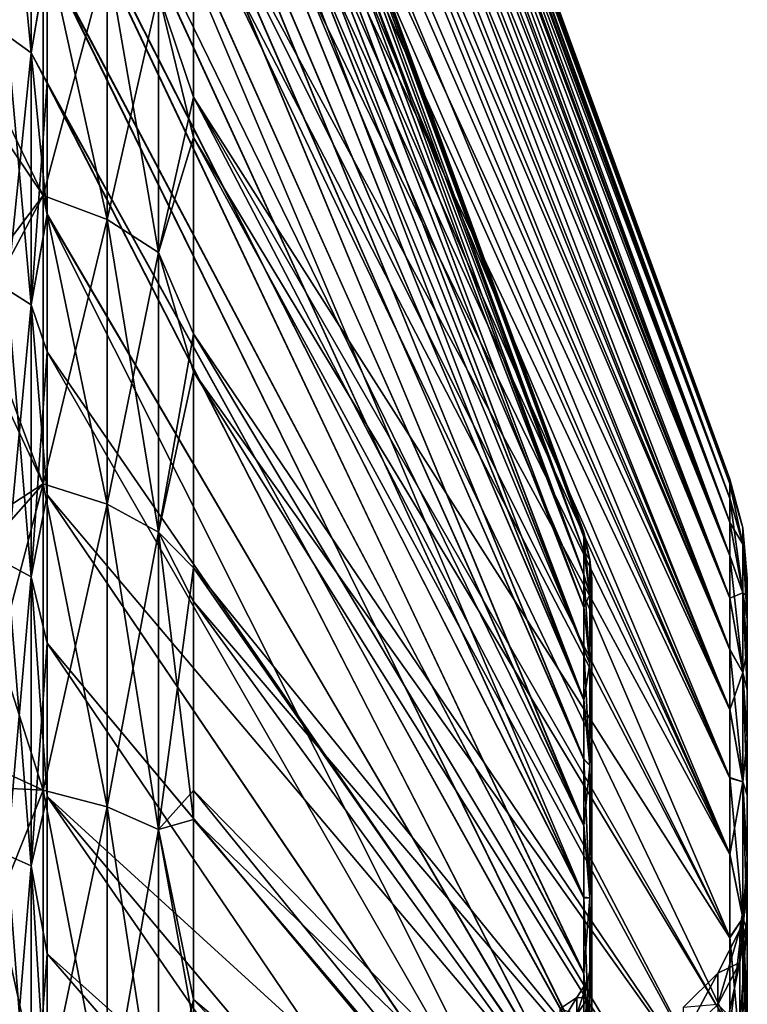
# Model space of a CAD drawing. Header units: metres. Extents: x -62 to 300, y -109 to 109.
# Tile 439 of 656: x -58 to -51, y 87 to 97. Entities that reach past the tile are written whole.
import ezdxf

# ---------------------------------------------------------------- set-up
doc = ezdxf.new("R2010")
doc.units = ezdxf.units.M
doc.layers.add('solid_500635', color=7, linetype='CONTINUOUS')

msp = doc.modelspace()

# ---------------------------------------------------------------- linework, layer by layer
at = {"layer": 'solid_500635'}
for points in [[(-56.086498, 106.426125, -7.464705), (-50.90826, 92.200485, -7.16442), (-50.90826, 92.154419, -8.379186)], [(-56.086498, 106.364075, -9.124642), (-56.086498, 106.426125, -7.464705), (-50.90826, 92.154419, -8.379186)], [(-56.086498, 106.426125, -7.464705), (-56.086498, 106.396591, -5.803842), (-50.90826, 92.200485, -7.16442)], [(-56.086498, 106.396591, -5.803842), (-50.90826, 92.15361, -5.949687), (-50.90826, 92.200485, -7.16442)], [(-56.086498, 106.396591, -5.803842), (-56.086498, 106.275925, -4.150716), (-50.90826, 92.15361, -5.949687)], [(-56.086498, 106.211082, -10.774953), (-56.086498, 106.364075, -9.124642), (-50.90826, 92.154419, -8.379186)], [(-56.086498, 106.275925, -4.150716), (-50.90826, 92.014076, -4.742116), (-50.90826, 92.15361, -5.949687)], [(-56.086498, 106.275925, -4.150716), (-56.086498, 106.064827, -2.508614), (-50.90826, 92.014076, -4.742116)], [(-56.086498, 106.211082, -10.774953), (-50.90826, 92.154419, -8.379186), (-50.90826, 92.015686, -9.586851)], [(-56.086498, 105.967903, -12.41241), (-56.086498, 106.211082, -10.774953), (-50.90826, 92.015686, -9.586851)], [(-56.086498, 106.064827, -2.508614), (-56.086498, 105.763382, -0.878468), (-50.90826, 92.014076, -4.742116)], [(-57.496037, 105.914536, -7.149776), (-52.317799, 91.687454, -7.17651), (-52.317799, 91.64225, -5.991073)], [(-57.496037, 105.866585, -5.485028), (-57.496037, 105.914536, -7.149776), (-52.317799, 91.64225, -5.991073)], [(-57.496037, 105.914536, -7.149776), (-57.496037, 105.868828, -8.814585), (-52.317799, 91.687454, -7.17651)], [(-56.086498, 105.967903, -12.41241), (-50.90826, 92.015686, -9.586851), (-50.90826, 91.785141, -10.780214)], [(-56.086498, 105.634613, -14.036369), (-56.086498, 105.967903, -12.41241), (-50.90826, 91.785141, -10.780214)], [(-57.496037, 105.868828, -8.814585), (-52.317799, 91.641197, -8.361907), (-52.317799, 91.687454, -7.17651)], [(-57.496037, 105.868828, -8.814585), (-57.496037, 105.730019, -10.470442), (-52.317799, 91.641197, -8.361907)], [(-57.496037, 105.725555, -3.829356), (-57.496037, 105.866585, -5.485028), (-52.317799, 91.64225, -5.991073)], [(-57.496037, 105.730019, -10.470442), (-52.317799, 91.50399, -9.538773), (-52.317799, 91.641197, -8.361907)], [(-57.496037, 105.730019, -10.470442), (-57.496037, 105.498886, -12.113992), (-52.317799, 91.50399, -9.538773)], [(-57.496037, 105.725555, -3.829356), (-52.317799, 91.64225, -5.991073), (-52.317799, 91.506081, -4.814084)], [(-57.496037, 105.492203, -2.186109), (-57.496037, 105.725555, -3.829356), (-52.317799, 91.506081, -4.814084)], [(-56.086498, 105.763382, -0.878468), (-50.90826, 91.782738, -3.548903), (-50.90826, 92.014076, -4.742116)], [(-56.086498, 105.763382, -0.878468), (-56.086498, 105.371895, 0.735709), (-50.90826, 91.782738, -3.548903)], [(-56.086498, 105.634613, -14.036369), (-50.90826, 91.785141, -10.780214), (-50.90826, 91.464104, -11.952515)], [(-56.086498, 105.211494, -15.642953), (-56.086498, 105.634613, -14.036369), (-50.90826, 91.464104, -11.952515)], [(-57.496037, 105.498886, -12.113992), (-57.496037, 105.175507, -13.74437), (-52.317799, 91.50399, -9.538773)], [(-57.496037, 105.492203, -2.186109), (-52.317799, 91.506081, -4.814084), (-52.317799, 91.279793, -3.65124)], [(-57.496037, 105.166611, -0.556095), (-57.496037, 105.492203, -2.186109), (-52.317799, 91.279793, -3.65124)], [(-56.086498, 105.371895, 0.735709), (-50.90826, 91.460922, -2.376811), (-50.90826, 91.782738, -3.548903)], [(-56.086498, 105.371895, 0.735709), (-56.086498, 104.892136, 2.325568), (-50.90826, 91.460922, -2.376811)], [(-57.496037, 105.175507, -13.74437), (-52.317799, 91.276672, -10.701416), (-52.317799, 91.50399, -9.538773)], [(-57.496037, 105.175507, -13.74437), (-57.496037, 104.760223, -15.3573), (-52.317799, 91.276672, -10.701416)], [(-57.496037, 104.749084, 1.056504), (-57.496037, 105.166611, -0.556095), (-52.317799, 91.279793, -3.65124)], [(-56.086498, 104.700607, -17.223373), (-56.086498, 105.211494, -15.642953), (-50.90826, 91.464104, -11.952515)], [(-56.086498, 104.892136, 2.325568), (-56.086498, 104.326691, 3.883574), (-50.90826, 91.460922, -2.376811)], [(-57.496037, 104.760223, -15.3573), (-52.317799, 90.960312, -11.843992), (-52.317799, 91.276672, -10.701416)], [(-57.496037, 104.760223, -15.3573), (-57.496037, 104.255104, -16.943825), (-52.317799, 90.960312, -11.843992)], [(-57.496037, 104.749084, 1.056504), (-52.317799, 91.279793, -3.65124), (-52.317799, 90.964447, -2.508414)], [(-57.496037, 104.241806, 2.642357), (-57.496037, 104.749084, 1.056504), (-52.317799, 90.964447, -2.508414)], [(-56.086498, 104.700607, -17.223373), (-50.90826, 91.464104, -11.952515), (-50.90826, 91.054291, -13.097287)], [(-56.086498, 104.104889, -18.769651), (-56.086498, 104.700607, -17.223373), (-50.90826, 91.054291, -13.097287)], [(-56.086498, 104.326691, 3.883574), (-50.90826, 91.050346, -1.232303), (-50.90826, 91.460922, -2.376811)], [(-56.086498, 104.326691, 3.883574), (-56.086498, 103.676979, 5.406925), (-50.90826, 91.050346, -1.232303)], [(-57.496037, 104.255104, -16.943825), (-52.317799, 90.556602, -12.959608), (-52.317799, 90.960312, -11.843992)], [(-57.496037, 104.255104, -16.943825), (-57.496037, 103.663033, -18.496019), (-52.317799, 90.556602, -12.959608)], [(-57.496037, 104.241806, 2.642357), (-52.317799, 90.964447, -2.508414), (-52.317799, 90.561737, -1.392452)], [(-57.496037, 103.647636, 4.193742), (-57.496037, 104.241806, 2.642357), (-52.317799, 90.561737, -1.392452)], [(-56.086498, 104.104889, -18.769651), (-50.90826, 91.054291, -13.097287), (-50.90826, 90.55809, -14.207625)], [(-56.086498, 103.425735, -20.27943), (-56.086498, 104.104889, -18.769651), (-50.90826, 90.55809, -14.207625)], [(-57.496037, 103.663033, -18.496019), (-57.496037, 102.985428, -20.011393), (-52.317799, 90.556602, -12.959608)], [(-57.496037, 103.647636, 4.193742), (-52.317799, 90.561737, -1.392452), (-52.317799, 90.071709, -0.305756)], [(-57.496037, 102.968231, 5.707659), (-57.496037, 103.647636, 4.193742), (-52.317799, 90.071709, -0.305756)], [(-56.086498, 103.676979, 5.406925), (-50.90826, 90.553398, -0.122289), (-50.90826, 91.050346, -1.232303)], [(-56.086498, 103.676979, 5.406925), (-56.086498, 102.943596, 6.894056), (-50.90826, 90.553398, -0.122289)], [(-56.086498, 102.663269, -21.752184), (-56.086498, 103.425735, -20.27943), (-50.90826, 90.55809, -14.207625)], [(-57.496037, 102.985428, -20.011393), (-52.317799, 90.065643, -14.045808), (-52.317799, 90.556602, -12.959608)], [(-57.496037, 102.985428, -20.011393), (-57.496037, 102.222702, -21.488735), (-52.317799, 90.065643, -14.045808)], [(-57.496037, 102.205223, 7.18092), (-57.496037, 102.968231, 5.707659), (-52.317799, 90.071709, -0.305756)], [(-56.086498, 102.943596, 6.894056), (-50.90826, 89.972984, 0.946624), (-50.90826, 90.553398, -0.122289)], [(-56.086498, 102.943596, 6.894056), (-56.086498, 102.128281, 8.340624), (-50.90826, 89.972984, 0.946624)], [(-56.086498, 102.663269, -21.752184), (-50.90826, 90.55809, -14.207625), (-50.90826, 89.978386, -15.276939)], [(-56.086498, 101.818855, -23.184031), (-56.086498, 102.663269, -21.752184), (-50.90826, 89.978386, -15.276939)], [(-57.496037, 102.222702, -21.488735), (-52.317799, 89.493507, -15.08836), (-52.317799, 90.065643, -14.045808)], [(-57.496037, 102.222702, -21.488735), (-57.496037, 101.376801, -22.923277), (-52.317799, 89.493507, -15.08836)], [(-57.496037, 102.205223, 7.18092), (-52.317799, 90.071709, -0.305756), (-52.317799, 89.500404, 0.737453)], [(-57.496037, 101.361206, 8.608669), (-57.496037, 102.205223, 7.18092), (-52.317799, 89.500404, 0.737453)], [(-56.086498, 102.128281, 8.340624), (-56.086498, 101.234833, 9.739608), (-50.90826, 89.972984, 0.946624)], [(-56.086498, 101.818855, -23.184031), (-50.90826, 89.978386, -15.276939), (-50.90826, 89.31868, -16.29875)], [(-56.086498, 100.898102, -24.565216), (-56.086498, 101.818855, -23.184031), (-50.90826, 89.31868, -16.29875)], [(-57.496037, 101.376801, -22.923277), (-52.317799, 88.854225, -16.067188), (-52.317799, 89.493507, -15.08836)], [(-57.496037, 101.376801, -22.923277), (-57.496037, 100.452156, -24.30722), (-52.317799, 88.854225, -16.067188)], [(-57.496037, 101.361206, 8.608669), (-52.317799, 89.500404, 0.737453), (-52.317799, 88.861725, 1.717182)], [(-57.496037, 100.438515, 9.987021), (-57.496037, 101.361206, 8.608669), (-52.317799, 88.861725, 1.717182)], [(-56.086498, 101.234833, 9.739608), (-50.90826, 89.312622, 1.96797), (-50.90826, 89.972984, 0.946624)], [(-56.086498, 101.234833, 9.739608), (-56.086498, 100.26059, 11.093941), (-50.90826, 89.312622, 1.96797)], [(-56.086498, 100.898102, -24.565216), (-50.90826, 89.31868, -16.29875), (-50.90826, 88.584084, -17.265585)], [(-56.086498, 99.898544, -25.898806), (-56.086498, 100.898102, -24.565216), (-50.90826, 88.584084, -17.265585)], [(-57.496037, 100.452156, -24.30722), (-57.496037, 99.453255, -25.634474), (-52.317799, 88.854225, -16.067188)], [(-57.496037, 100.438515, 9.987021), (-52.317799, 88.861725, 1.717182), (-52.317799, 88.164795, 2.628272)], [(-57.496037, 99.439735, 11.312003), (-57.496037, 100.438515, 9.987021), (-52.317799, 88.164795, 2.628272)], [(-56.086498, 100.26059, 11.093941), (-50.90826, 88.5774, 2.934296), (-50.90826, 89.312622, 1.96797)], [(-56.086498, 100.26059, 11.093941), (-56.086498, 99.218079, 12.386168), (-50.90826, 88.5774, 2.934296)], [(-56.086498, 99.898544, -25.898806), (-50.90826, 88.584084, -17.265585), (-50.90826, 87.778976, -18.172367)], [(-56.086498, 97.742691, -28.332912), (-56.086498, 99.898544, -25.898806), (-50.90826, 87.778976, -18.172367)], [(-57.496037, 99.453255, -25.634474), (-52.317799, 88.156921, -16.977209), (-52.317799, 88.854225, -16.067188)], [(-57.496037, 99.453255, -25.634474), (-57.496037, 98.381973, -26.903114), (-52.317799, 88.156921, -16.977209)], [(-57.496037, 98.368225, 12.579083), (-57.496037, 99.439735, 11.312003), (-52.317799, 88.164795, 2.628272)], [(-56.086498, 99.218079, 12.386168), (-56.086498, 98.137367, 13.586019), (-50.90826, 88.5774, 2.934296)], [(-57.535633, 97.516922, 16.394077), (-58.231422, 98.71785, 15.563475), (-58.231422, 96.376045, 17.65588)], [(-57.652737, 96.317421, 15.061891), (-57.882275, 96.484985, 15.247994), (-57.882275, 98.717697, 13.015283)], [(-57.652737, 98.531593, 12.847713), (-57.652737, 96.317421, 15.061891), (-57.882275, 98.717697, 13.015283)], [(-57.652737, 98.531593, -27.187124), (-57.882275, 98.717697, -27.354694), (-57.882275, 96.484985, -29.587406)], [(-57.652737, 96.317421, -29.401302), (-57.652737, 98.531593, -27.187124), (-57.882275, 96.484985, -29.587406)], [(-57.652737, 96.317421, -29.401302), (-57.496037, 97.239487, -28.111509), (-57.652737, 98.531593, -27.187124)], [(-57.652737, 98.531593, 12.847713), (-57.496037, 97.227509, 13.78406), (-57.652737, 96.317421, 15.061891)], [(-57.535633, 97.516922, -30.733488), (-58.231422, 95.967667, -32.320057), (-58.231422, 98.298607, -30.308825)], [(-57.496037, 98.381973, -26.903114), (-52.317799, 87.427574, -17.797535), (-52.317799, 88.156921, -16.977209)], [(-57.496037, 98.381973, -26.903114), (-57.496037, 97.239487, -28.111509), (-52.317799, 87.427574, -17.797535)], [(-57.496037, 98.368225, 12.579083), (-52.317799, 88.164795, 2.628272), (-52.317799, 87.43557, 3.449748)], [(-57.496037, 97.227509, 13.78406), (-57.496037, 98.368225, 12.579083), (-52.317799, 87.43557, 3.449748)], [(-56.424011, 96.893112, 15.701266), (-56.086498, 95.887238, 15.721572), (-56.086498, 98.137367, 13.586019)], [(-56.086498, 98.137367, 13.586019), (-50.90826, 87.771706, 3.840532), (-50.90826, 88.5774, 2.934296)], [(-56.086498, 98.137367, 13.586019), (-56.086498, 95.887238, 15.721572), (-50.90826, 87.771706, 3.840532)], [(-56.424011, 96.893112, -30.040676), (-56.086498, 97.742691, -28.332912), (-56.086498, 95.498077, -30.388325)], [(-56.086498, 97.742691, -28.332912), (-50.90826, 87.778976, -18.172367), (-50.90826, 86.906303, -19.015873)], [(-56.086498, 95.498077, -30.388325), (-56.086498, 97.742691, -28.332912), (-50.90826, 86.906303, -19.015873)], [(-57.535633, 94.937607, -32.822174), (-58.231422, 95.967667, -32.320057), (-57.535633, 97.516922, -30.733488)], [(-57.535633, 97.516922, 16.394077), (-58.231422, 96.376045, 17.65588), (-57.535633, 94.937607, 18.482763)], [(-57.535633, 97.516922, 16.394077), (-57.535633, 94.937607, 18.482763), (-56.918392, 97.254036, 16.102106)], [(-57.535633, 97.516922, -30.733488), (-56.918392, 97.254036, -30.441517), (-56.918392, 94.70668, -32.504322)], [(-57.535633, 94.937607, -32.822174), (-57.535633, 97.516922, -30.733488), (-56.918392, 94.70668, -32.504322)], [(-57.535633, 94.937607, 18.482763), (-56.918392, 94.70668, 18.164913), (-56.918392, 97.254036, 16.102106)], [(-56.918392, 97.254036, 16.102106), (-56.918392, 94.70668, 18.164913), (-56.424011, 96.893112, 15.701266)], [(-56.918392, 97.254036, -30.441517), (-56.424011, 96.893112, -30.040676), (-56.424011, 94.389633, -32.067955)], [(-56.918392, 94.70668, -32.504322), (-56.918392, 97.254036, -30.441517), (-56.424011, 94.389633, -32.067955)], [(-57.652737, 96.317421, -29.401302), (-57.496037, 96.02951, -29.255167), (-57.496037, 97.239487, -28.111509)], [(-57.652737, 96.317421, 15.061891), (-57.496037, 97.227509, 13.78406), (-57.496037, 96.021149, 14.923223)], [(-57.496037, 97.239487, -28.111509), (-52.317799, 86.675308, -18.533098), (-52.317799, 87.427574, -17.797535)], [(-57.496037, 97.239487, -28.111509), (-57.496037, 96.02951, -29.255167), (-52.317799, 86.675308, -18.533098)], [(-57.496037, 97.227509, 13.78406), (-52.317799, 87.43557, 3.449748), (-52.317799, 86.683174, 4.1865)], [(-57.496037, 96.021149, 14.923223), (-57.496037, 97.227509, 13.78406), (-52.317799, 86.683174, 4.1865)], [(-56.918392, 94.70668, 18.164913), (-56.424011, 94.389633, 17.728542), (-56.424011, 96.893112, 15.701266)], [(-56.424011, 96.893112, 15.701266), (-56.424011, 94.389633, 17.728542), (-56.086498, 95.887238, 15.721572)], [(-56.424011, 94.389633, -32.067955), (-56.424011, 96.893112, -30.040676), (-56.086498, 95.498077, -30.388325)], [(-57.652737, 93.883926, 17.032494), (-57.882275, 94.031128, 17.235094), (-57.882275, 96.484985, 15.247994)], [(-57.652737, 96.317421, 15.061891), (-57.652737, 93.883926, 17.032494), (-57.882275, 96.484985, 15.247994)], [(-57.652737, 96.317421, -29.401302), (-57.882275, 96.484985, -29.587406), (-57.882275, 94.031128, -31.574505)], [(-57.535633, 94.937607, 18.482763), (-58.231422, 96.376045, 17.65588), (-58.231422, 94.020508, 19.38855)], [(-57.652737, 93.883926, -31.371904), (-57.652737, 96.317421, -29.401302), (-57.882275, 94.031128, -31.574505)], [(-57.652737, 93.883926, -31.371904), (-57.496037, 96.02951, -29.255167), (-57.652737, 96.317421, -29.401302)], [(-57.652737, 96.317421, 15.061891), (-57.496037, 96.021149, 14.923223), (-57.496037, 94.75322, 15.992759)], [(-57.652737, 96.317421, 15.061891), (-57.496037, 94.75322, 15.992759), (-57.652737, 93.883926, 17.032494)], [(-57.652737, 93.883926, -31.371904), (-57.496037, 94.758057, -30.328314), (-57.496037, 96.02951, -29.255167)], [(-57.496037, 96.02951, -29.255167), (-52.317799, 85.915092, -19.183187), (-52.317799, 86.675308, -18.533098)], [(-57.496037, 96.02951, -29.255167), (-57.496037, 94.758057, -30.328314), (-52.317799, 85.915092, -19.183187)], [(-57.496037, 96.021149, 14.923223), (-52.317799, 86.683174, 4.1865), (-52.317799, 85.922676, 4.837704)], [(-57.496037, 94.75322, 15.992759), (-57.496037, 96.021149, 14.923223), (-52.317799, 85.922676, 4.837704)], [(-57.535633, 94.937607, -32.822174), (-58.231422, 93.637589, -33.979507), (-58.231422, 95.967667, -32.320057)], [(-56.424011, 94.389633, 17.728542), (-56.086498, 93.604675, 17.492384), (-56.086498, 95.887238, 15.721572)], [(-56.086498, 95.887238, 15.721572), (-50.90826, 86.89843, 4.683506), (-50.90826, 87.771706, 3.840532)], [(-56.086498, 95.887238, 15.721572), (-50.90826, 85.962669, 5.457972), (-50.90826, 86.89843, 4.683506)], [(-56.086498, 95.887238, 15.721572), (-56.086498, 93.604675, 17.492384), (-50.90826, 85.962669, 5.457972)], [(-56.424011, 94.389633, -32.067955), (-56.086498, 95.498077, -30.388325), (-56.086498, 93.234924, -32.087147)], [(-56.086498, 95.498077, -30.388325), (-50.90826, 86.906303, -19.015873), (-50.90826, 85.971176, -19.790867)], [(-56.086498, 93.234924, -32.087147), (-56.086498, 95.498077, -30.388325), (-50.90826, 85.971176, -19.790867)], [(-57.535633, 92.154099, -34.62981), (-58.231422, 93.637589, -33.979507), (-57.535633, 94.937607, -32.822174)], [(-57.535633, 94.937607, 18.482763), (-58.231422, 94.020508, 19.38855), (-57.535633, 92.154099, 20.290398)], [(-57.535633, 94.937607, 18.482763), (-57.535633, 92.154099, 20.290398), (-56.918392, 94.70668, 18.164913)], [(-57.535633, 94.937607, -32.822174), (-56.918392, 94.70668, -32.504322), (-56.918392, 91.957657, -34.289558)], [(-57.535633, 92.154099, -34.62981), (-57.535633, 94.937607, -32.822174), (-56.918392, 91.957657, -34.289558)], [(-57.652737, 93.883926, -31.371904), (-57.496037, 93.430367, -31.326931), (-57.496037, 94.758057, -30.328314)], [(-57.652737, 93.883926, 17.032494), (-57.496037, 94.75322, 15.992759), (-57.496037, 93.428558, 16.988802)], [(-57.535633, 92.154099, 20.290398), (-56.918392, 91.957657, 19.95015), (-56.918392, 94.70668, 18.164913)], [(-57.496037, 94.758057, -30.328314), (-57.496037, 93.430367, -31.326931), (-52.317799, 85.915092, -19.183187)], [(-57.496037, 94.75322, 15.992759), (-52.317799, 85.922676, 4.837704), (-52.317799, 84.414734, 5.904119)], [(-57.496037, 93.428558, 16.988802), (-57.496037, 94.75322, 15.992759), (-52.317799, 84.414734, 5.904119)], [(-56.918392, 94.70668, 18.164913), (-56.918392, 91.957657, 19.95015), (-56.424011, 94.389633, 17.728542)], [(-56.918392, 94.70668, -32.504322), (-56.424011, 94.389633, -32.067955), (-56.424011, 91.687965, -33.822441)], [(-56.918392, 91.957657, -34.289558), (-56.918392, 94.70668, -32.504322), (-56.424011, 91.687965, -33.822441)], [(-56.918392, 91.957657, 19.95015), (-56.424011, 91.687965, 19.48303), (-56.424011, 94.389633, 17.728542)], [(-56.424011, 94.389633, 17.728542), (-56.424011, 91.687965, 19.48303), (-56.086498, 93.604675, 17.492384)], [(-56.424011, 91.687965, -33.822441), (-56.424011, 94.389633, -32.067955), (-56.086498, 93.234924, -32.087147)], [(-57.535633, 92.154099, 20.290398), (-58.231422, 94.020508, 19.38855), (-58.231422, 91.703812, 20.79599)], [(-57.652737, 91.257782, 18.737932), (-57.882275, 91.382996, 18.954809), (-57.882275, 94.031128, 17.235094)], [(-57.652737, 93.883926, 17.032494), (-57.652737, 91.257782, 18.737932), (-57.882275, 94.031128, 17.235094)], [(-57.652737, 93.883926, -31.371904), (-57.882275, 94.031128, -31.574505), (-57.882275, 91.382996, -33.29422)], [(-57.652737, 91.257782, -33.077343), (-57.652737, 93.883926, -31.371904), (-57.882275, 91.382996, -33.29422)], [(-57.652737, 91.257782, -33.077343), (-57.496037, 93.430367, -31.326931), (-57.652737, 93.883926, -31.371904)], [(-57.652737, 93.883926, 17.032494), (-57.496037, 93.428558, 16.988802), (-57.496037, 92.049522, 17.909641)], [(-57.652737, 93.883926, 17.032494), (-57.496037, 92.049522, 17.909641), (-57.652737, 91.257782, 18.737932)], [(-57.535633, 92.154099, -34.62981), (-58.231422, 91.37014, -35.316608), (-58.231422, 93.637589, -33.979507)], [(-56.424011, 91.687965, 19.48303), (-56.086498, 91.345703, 18.931969), (-56.086498, 93.604675, 17.492384)], [(-56.086498, 93.604675, 17.492384), (-50.90826, 84.965195, 6.162203), (-50.90826, 85.962669, 5.457972)], [(-56.086498, 93.604675, 17.492384), (-56.086498, 91.345703, 18.931969), (-50.90826, 84.965195, 6.162203)], [(-57.652737, 91.257782, -33.077343), (-57.496037, 92.048965, -32.249405), (-57.496037, 93.430367, -31.326931)], [(-57.496037, 93.430367, -31.326931), (-57.496037, 92.048965, -32.249405), (-52.317799, 85.915092, -19.183187)], [(-57.496037, 92.049522, 17.909641), (-57.496037, 93.428558, 16.988802), (-52.317799, 84.414734, 5.904119)], [(-56.424011, 91.687965, -33.822441), (-56.086498, 93.234924, -32.087147), (-56.086498, 91.018936, -33.457027)], [(-56.086498, 93.234924, -32.087147), (-50.90826, 85.971176, -19.790867), (-50.90826, 84.974251, -20.495722)], [(-56.086498, 91.018936, -33.457027), (-56.086498, 93.234924, -32.087147), (-50.90826, 84.974251, -20.495722)], [(-57.535633, 89.196884, -36.136585), (-58.231422, 91.37014, -35.316608), (-57.535633, 92.154099, -34.62981)], [(-57.535633, 92.154099, 20.290398), (-58.231422, 91.703812, 20.79599), (-58.231422, 89.515518, 21.894146)], [(-57.535633, 92.154099, 20.290398), (-58.231422, 89.515518, 21.894146), (-57.535633, 89.196884, 21.797173)], [(-57.535633, 92.154099, 20.290398), (-57.535633, 89.196884, 21.797173), (-56.918392, 91.957657, 19.95015)], [(-57.535633, 92.154099, -34.62981), (-56.918392, 91.957657, -34.289558), (-56.918392, 89.037086, -35.777664)], [(-57.535633, 89.196884, -36.136585), (-57.535633, 92.154099, -34.62981), (-56.918392, 89.037086, -35.777664)], [(-50.78194, 91.729042, -7.169705), (-50.90826, 92.154419, -8.379186), (-50.90826, 92.200485, -7.16442)], [(-50.78194, 91.729042, -7.169705), (-50.90826, 92.200485, -7.16442), (-50.90826, 92.15361, -5.949687)], [(-50.78194, 91.571999, -9.365487), (-50.90826, 92.015686, -9.586851), (-50.90826, 92.154419, -8.379186)], [(-50.78194, 91.571999, -9.365487), (-50.90826, 92.154419, -8.379186), (-50.78194, 91.729042, -7.169705)], [(-50.78194, 91.571999, -4.973924), (-50.90826, 92.15361, -5.949687), (-50.90826, 92.014076, -4.742116)], [(-50.78194, 91.729042, -7.169705), (-50.90826, 92.15361, -5.949687), (-50.78194, 91.571999, -4.973924)], [(-57.652737, 91.257782, 18.737932), (-57.496037, 92.049522, 17.909641), (-57.496037, 90.617622, 18.753775)], [(-57.652737, 91.257782, -33.077343), (-57.496037, 90.61628, -33.093925), (-57.496037, 92.048965, -32.249405)], [(-57.496037, 90.617622, 18.753775), (-57.496037, 92.049522, 17.909641), (-52.317799, 84.414734, 5.904119)], [(-57.496037, 92.048965, -32.249405), (-52.317799, 84.408096, -20.247646), (-52.317799, 85.915092, -19.183187)], [(-57.496037, 92.048965, -32.249405), (-57.496037, 90.61628, -33.093925), (-52.317799, 84.408096, -20.247646)], [(-57.535633, 89.196884, 21.797173), (-56.918392, 89.037086, 21.438253), (-56.918392, 91.957657, 19.95015)], [(-56.918392, 91.957657, 19.95015), (-56.918392, 89.037086, 21.438253), (-56.424011, 91.687965, 19.48303)], [(-56.918392, 91.957657, -34.289558), (-56.424011, 91.687965, -33.822441), (-56.424011, 88.817696, -35.284916)], [(-56.918392, 89.037086, -35.777664), (-56.918392, 91.957657, -34.289558), (-56.424011, 88.817696, -35.284916)], [(-50.78194, 91.104057, -11.516569), (-50.90826, 91.785141, -10.780214), (-50.90826, 92.015686, -9.586851)], [(-50.78194, 91.104057, -11.516569), (-50.90826, 92.015686, -9.586851), (-50.78194, 91.571999, -9.365487)], [(-50.78194, 91.571999, -4.973924), (-50.90826, 92.014076, -4.742116), (-50.90826, 91.782738, -3.548903)], [(-50.78194, 91.104057, -11.516569), (-50.90826, 91.464104, -11.952515), (-50.90826, 91.785141, -10.780214)], [(-50.78194, 91.104057, -2.822842), (-50.90826, 91.782738, -3.548903), (-50.90826, 91.460922, -2.376811)], [(-50.78194, 91.571999, -4.973924), (-50.90826, 91.782738, -3.548903), (-50.78194, 91.104057, -2.822842)], [(-56.918392, 89.037086, 21.438253), (-56.424011, 88.817696, 20.945503), (-56.424011, 91.687965, 19.48303)], [(-56.424011, 91.687965, 19.48303), (-56.424011, 88.817696, 20.945503), (-56.086498, 91.345703, 18.931969)], [(-56.424011, 91.687965, -33.822441), (-56.086498, 91.018936, -33.457027), (-56.086498, 88.915977, -34.528572)], [(-56.424011, 88.817696, -35.284916), (-56.424011, 91.687965, -33.822441), (-56.086498, 88.915977, -34.528572)], [(-52.259151, 91.426155, -6.036157), (-52.317799, 91.64225, -5.991073), (-52.317799, 91.687454, -7.17651)], [(-52.259151, 91.426155, -8.303254), (-52.317799, 91.687454, -7.17651), (-52.317799, 91.641197, -8.361907)], [(-52.259151, 91.426155, -8.303254), (-52.259151, 91.426155, -6.036157), (-52.317799, 91.687454, -7.17651)], [(-52.259151, 91.088264, -3.794381), (-52.317799, 91.506081, -4.814084), (-52.317799, 91.64225, -5.991073)], [(-52.259151, 91.426155, -6.036157), (-52.259151, 91.088264, -3.794381), (-52.317799, 91.64225, -5.991073)], [(-52.259151, 91.426155, -8.303254), (-52.317799, 91.641197, -8.361907), (-52.317799, 91.50399, -9.538773)], [(-50.78194, 91.729042, -7.169705), (-50.739399, 91.242828, -7.165012), (-50.739399, 91.19928, -8.306553)], [(-50.78194, 91.729042, -7.169705), (-50.78194, 91.571999, -4.973924), (-50.739399, 91.242828, -7.165012)], [(-50.78194, 91.571999, -9.365487), (-50.78194, 91.729042, -7.169705), (-50.739399, 91.19928, -8.306553)], [(-50.78194, 91.571999, -4.973924), (-50.739399, 91.067589, -4.88802), (-50.739399, 91.19857, -6.023501)], [(-50.78194, 91.571999, -4.973924), (-50.78194, 91.104057, -2.822842), (-50.739399, 91.067589, -4.88802)], [(-50.78194, 91.571999, -4.973924), (-50.739399, 91.19857, -6.023501), (-50.739399, 91.242828, -7.165012)], [(-50.78194, 91.571999, -9.365487), (-50.739399, 91.19928, -8.306553), (-50.739399, 91.069023, -9.442116)], [(-50.78194, 91.571999, -9.365487), (-50.739399, 91.069023, -9.442116), (-50.739399, 90.852272, -10.562862)], [(-50.78194, 91.104057, -11.516569), (-50.78194, 91.571999, -9.365487), (-50.739399, 90.852272, -10.562862)], [(-52.259151, 91.088264, -3.794381), (-52.317799, 91.279793, -3.65124), (-52.317799, 91.506081, -4.814084)], [(-52.259151, 91.088264, -10.54503), (-52.317799, 91.50399, -9.538773), (-52.317799, 91.276672, -10.701416)], [(-52.259151, 91.088264, -10.54503), (-52.259151, 91.426155, -8.303254), (-52.317799, 91.50399, -9.538773)], [(-50.78194, 90.334747, -13.579162), (-50.90826, 91.054291, -13.097287), (-50.90826, 91.464104, -11.952515)], [(-50.78194, 90.334747, -13.579162), (-50.90826, 91.464104, -11.952515), (-50.78194, 91.104057, -11.516569)], [(-50.78194, 91.104057, -2.822842), (-50.90826, 91.460922, -2.376811), (-50.90826, 91.050346, -1.232303)], [(-57.535633, 89.196884, -36.136585), (-58.231422, 89.231598, -36.360992), (-58.231422, 91.37014, -35.316608)], [(-57.652737, 88.467758, 20.159521), (-57.882275, 88.569611, 20.388298), (-57.882275, 91.382996, 18.954809)], [(-57.652737, 91.257782, 18.737932), (-57.652737, 88.467758, 20.159521), (-57.882275, 91.382996, 18.954809)], [(-57.652737, 91.257782, -33.077343), (-57.882275, 91.382996, -33.29422), (-57.882275, 88.569611, -34.727711)], [(-52.259151, 91.426155, -8.303254), (-52.239399, 91.064545, -9.470158), (-52.239399, 91.242508, -7.176257)], [(-52.259151, 91.088264, -10.54503), (-52.239399, 91.064545, -9.470158), (-52.259151, 91.426155, -8.303254)], [(-52.259151, 91.426155, -6.036157), (-52.239399, 91.242508, -7.176257), (-52.239399, 91.066559, -4.882199)], [(-52.259151, 91.426155, -8.303254), (-52.239399, 91.242508, -7.176257), (-52.259151, 91.426155, -6.036157)], [(-52.259151, 91.426155, -6.036157), (-52.239399, 91.066559, -4.882199), (-52.259151, 91.088264, -3.794381)], [(-57.652737, 88.467758, -34.498932), (-57.652737, 91.257782, -33.077343), (-57.882275, 88.569611, -34.727711)], [(-57.652737, 88.467758, -34.498932), (-57.496037, 90.61628, -33.093925), (-57.652737, 91.257782, -33.077343)], [(-57.652737, 91.257782, 18.737932), (-57.496037, 90.617622, 18.753775), (-57.496037, 89.138184, 19.51741)], [(-57.652737, 91.257782, 18.737932), (-57.496037, 89.138184, 19.51741), (-57.652737, 88.467758, 20.159521)], [(-56.424011, 88.817696, 20.945503), (-56.086498, 89.193588, 20.059433), (-56.086498, 91.345703, 18.931969)], [(-56.086498, 91.345703, 18.931969), (-50.90826, 83.909119, 6.791911), (-50.90826, 84.965195, 6.162203)], [(-56.086498, 91.345703, 18.931969), (-56.086498, 89.193588, 20.059433), (-50.90826, 83.909119, 6.791911)], [(-52.259151, 90.420021, -1.628004), (-52.317799, 90.964447, -2.508414), (-52.317799, 91.279793, -3.65124)], [(-52.259151, 91.088264, -3.794381), (-52.259151, 90.420021, -1.628004), (-52.317799, 91.279793, -3.65124)], [(-52.259151, 91.088264, -10.54503), (-52.317799, 91.276672, -10.701416), (-52.317799, 90.960312, -11.843992)], [(-52.239399, 91.066559, -4.882199), (-52.239399, 91.242508, -7.176257), (-52.239399, 91.064545, -9.470158)], [(-50.739399, 91.19928, -8.306553), (-50.739399, 91.242828, -7.165012), (-50.739399, 91.19857, -6.023501)], [(-50.739399, 91.069023, -9.442116), (-50.739399, 91.19928, -8.306553), (-50.739399, 91.19857, -6.023501)], [(-50.739399, 91.069023, -9.442116), (-50.739399, 91.19857, -6.023501), (-50.739399, 91.067589, -4.88802)], [(-52.259151, 90.420021, -12.711407), (-52.259151, 91.088264, -10.54503), (-52.317799, 90.960312, -11.843992)], [(-52.259151, 91.088264, -10.54503), (-52.239399, 90.536575, -11.708674), (-52.239399, 91.064545, -9.470158)], [(-52.259151, 90.420021, -12.711407), (-52.239399, 90.536575, -11.708674), (-52.259151, 91.088264, -10.54503)], [(-52.259151, 91.088264, -3.794381), (-52.239399, 91.066559, -4.882199), (-52.239399, 90.540565, -2.643251)], [(-52.259151, 91.088264, -3.794381), (-52.239399, 90.540565, -2.643251), (-52.259151, 90.420021, -1.628004)], [(-52.239399, 90.540565, -2.643251), (-52.239399, 91.066559, -4.882199), (-52.239399, 91.064545, -9.470158)], [(-50.78194, 91.104057, -2.822842), (-50.90826, 91.050346, -1.232303), (-50.78194, 90.334747, -0.76025)], [(-50.78194, 91.104057, -2.822842), (-50.739399, 90.547562, -2.66475), (-50.739399, 90.850136, -3.767405)], [(-50.78194, 91.104057, -2.822842), (-50.78194, 90.334747, -0.76025), (-50.739399, 90.547562, -2.66475)], [(-50.78194, 91.104057, -2.822842), (-50.739399, 90.850136, -3.767405), (-50.739399, 91.067589, -4.88802)], [(-50.78194, 91.104057, -11.516569), (-50.739399, 90.852272, -10.562862), (-50.739399, 90.550392, -11.6657)], [(-50.78194, 91.104057, -11.516569), (-50.739399, 90.550392, -11.6657), (-50.739399, 90.165428, -12.740279)], [(-50.78194, 90.334747, -13.579162), (-50.78194, 91.104057, -11.516569), (-50.739399, 90.165428, -12.740279)], [(-50.739399, 90.852272, -10.562862), (-50.739399, 91.069023, -9.442116), (-50.739399, 91.067589, -4.88802)], [(-50.739399, 90.852272, -10.562862), (-50.739399, 91.067589, -4.88802), (-50.739399, 90.850136, -3.767405)], [(-56.086498, 91.018936, -33.457027), (-50.90826, 84.974251, -20.495722), (-50.90826, 83.918648, -21.126125)], [(-56.086498, 88.915977, -34.528572), (-56.086498, 91.018936, -33.457027), (-50.90826, 83.918648, -21.126125)], [(-52.239399, 90.540565, -2.643251), (-52.239399, 91.064545, -9.470158), (-52.239399, 90.536575, -11.708674)], [(-50.78194, 90.334747, -13.579162), (-50.90826, 90.55809, -14.207625), (-50.90826, 91.054291, -13.097287)], [(-50.78194, 90.334747, -0.76025), (-50.90826, 91.050346, -1.232303), (-50.90826, 90.553398, -0.122289)], [(-52.259151, 90.420021, -1.628004), (-52.317799, 90.561737, -1.392452), (-52.317799, 90.964447, -2.508414)], [(-52.259151, 90.420021, -12.711407), (-52.317799, 90.960312, -11.843992), (-52.317799, 90.556602, -12.959608)], [(-50.739399, 90.550392, -11.6657), (-50.739399, 90.852272, -10.562862), (-50.739399, 90.850136, -3.767405)], [(-50.739399, 90.550392, -11.6657), (-50.739399, 90.850136, -3.767405), (-50.739399, 90.547562, -2.66475)], [(-57.652737, 88.467758, -34.498932), (-57.496037, 89.137459, -33.85717), (-57.496037, 90.61628, -33.093925)], [(-57.496037, 90.617622, 18.753775), (-52.317799, 84.414734, 5.904119), (-52.317799, 82.974815, 6.694657)], [(-57.496037, 89.138184, 19.51741), (-57.496037, 90.617622, 18.753775), (-52.317799, 82.974815, 6.694657)], [(-57.496037, 90.61628, -33.093925), (-57.496037, 89.137459, -33.85717), (-52.317799, 84.408096, -20.247646)], [(-52.259151, 89.436371, 0.41458), (-52.317799, 90.071709, -0.305756), (-52.317799, 90.561737, -1.392452)], [(-52.259151, 90.420021, -1.628004), (-52.259151, 89.436371, 0.41458), (-52.317799, 90.561737, -1.392452)], [(-52.259151, 90.420021, -12.711407), (-52.317799, 90.556602, -12.959608), (-52.317799, 90.065643, -14.045808)], [(-52.259151, 90.420021, -1.628004), (-52.239399, 90.540565, -2.643251), (-52.239399, 89.672791, -0.504917)], [(-52.259151, 90.420021, -12.711407), (-52.239399, 89.666946, -13.846199), (-52.239399, 90.536575, -11.708674)], [(-52.239399, 89.672791, -0.504917), (-52.239399, 90.540565, -2.643251), (-52.239399, 90.536575, -11.708674)], [(-52.239399, 89.672791, -0.504917), (-52.239399, 90.536575, -11.708674), (-52.239399, 89.666946, -13.846199)], [(-50.78194, 89.279739, -15.511275), (-50.90826, 89.978386, -15.276939), (-50.90826, 90.55809, -14.207625)], [(-50.78194, 89.279739, -15.511275), (-50.90826, 90.55809, -14.207625), (-50.78194, 90.334747, -13.579162)], [(-50.78194, 90.334747, -0.76025), (-50.90826, 90.553398, -0.122289), (-50.90826, 89.972984, 0.946624)], [(-50.78194, 90.334747, -0.76025), (-50.739399, 90.161919, -1.590402), (-50.739399, 90.547562, -2.66475)], [(-50.739399, 90.165428, -12.740279), (-50.739399, 90.550392, -11.6657), (-50.739399, 90.547562, -2.66475)], [(-50.739399, 90.165428, -12.740279), (-50.739399, 90.547562, -2.66475), (-50.739399, 90.161919, -1.590402)], [(-52.259151, 89.436371, -14.753991), (-52.259151, 90.420021, -12.711407), (-52.317799, 90.065643, -14.045808)], [(-52.259151, 89.436371, -14.753991), (-52.239399, 89.666946, -13.846199), (-52.259151, 90.420021, -12.711407)], [(-52.259151, 90.420021, -1.628004), (-52.239399, 89.672791, -0.504917), (-52.259151, 89.436371, 0.41458)], [(-50.78194, 90.334747, -0.76025), (-50.90826, 89.972984, 0.946624), (-50.78194, 89.279739, 1.171865)], [(-50.78194, 90.334747, -0.76025), (-50.739399, 89.694397, -0.545767), (-50.739399, 90.161919, -1.590402)], [(-50.78194, 90.334747, -0.76025), (-50.78194, 89.279739, 1.171865), (-50.739399, 89.694397, -0.545767)], [(-50.78194, 90.334747, -13.579162), (-50.739399, 90.165428, -12.740279), (-50.739399, 89.69857, -13.7852)], [(-50.78194, 90.334747, -13.579162), (-50.739399, 89.69857, -13.7852), (-50.739399, 89.154327, -14.788575)], [(-50.78194, 89.279739, -15.511275), (-50.78194, 90.334747, -13.579162), (-50.739399, 89.154327, -14.788575)], [(-50.739399, 89.69857, -13.7852), (-50.739399, 90.165428, -12.740279), (-50.739399, 90.161919, -1.590402)], [(-50.739399, 89.69857, -13.7852), (-50.739399, 90.161919, -1.590402), (-50.739399, 89.694397, -0.545767)], [(-52.259151, 89.436371, 0.41458), (-52.317799, 89.500404, 0.737453), (-52.317799, 90.071709, -0.305756)], [(-52.259151, 89.436371, -14.753991), (-52.317799, 90.065643, -14.045808), (-52.317799, 89.493507, -15.08836)], [(-50.78194, 89.279739, -15.511275), (-50.90826, 89.31868, -16.29875), (-50.90826, 89.978386, -15.276939)], [(-50.78194, 89.279739, 1.171865), (-50.90826, 89.972984, 0.946624), (-50.90826, 89.312622, 1.96797)], [(-52.259151, 89.436371, 0.41458), (-52.239399, 89.672791, -0.504917), (-52.239399, 88.498459, 1.459468)], [(-52.259151, 89.436371, -14.753991), (-52.239399, 88.491234, -15.809096), (-52.239399, 89.666946, -13.846199)], [(-52.239399, 88.498459, 1.459468), (-52.239399, 89.672791, -0.504917), (-52.239399, 89.666946, -13.846199)], [(-52.239399, 88.498459, 1.459468), (-52.239399, 89.666946, -13.846199), (-52.239399, 88.491234, -15.809096)], [(-50.78194, 89.279739, 1.171865), (-50.739399, 89.149529, 0.457256), (-50.739399, 89.694397, -0.545767)], [(-50.739399, 89.154327, -14.788575), (-50.739399, 89.69857, -13.7852), (-50.739399, 89.694397, -0.545767)], [(-50.739399, 89.154327, -14.788575), (-50.739399, 89.694397, -0.545767), (-50.739399, 89.149529, 0.457256)], [(-57.535633, 89.196884, 21.797173), (-58.231422, 89.515518, 21.894146), (-58.231422, 87.456703, 22.744928)], [(-52.259151, 88.159264, 2.287744), (-52.317799, 88.861725, 1.717182), (-52.317799, 89.500404, 0.737453)], [(-52.259151, 89.436371, 0.41458), (-52.259151, 88.159264, 2.287744), (-52.317799, 89.500404, 0.737453)], [(-52.259151, 89.436371, -14.753991), (-52.317799, 89.493507, -15.08836), (-52.317799, 88.854225, -16.067188)], [(-52.259151, 88.159264, -16.627155), (-52.259151, 89.436371, -14.753991), (-52.317799, 88.854225, -16.067188)], [(-52.259151, 88.159264, -16.627155), (-52.239399, 88.491234, -15.809096), (-52.259151, 89.436371, -14.753991)], [(-52.259151, 89.436371, 0.41458), (-52.239399, 88.498459, 1.459468), (-52.259151, 88.159264, 2.287744)], [(-50.78194, 87.960495, -17.273579), (-50.90826, 88.584084, -17.265585), (-50.90826, 89.31868, -16.29875)], [(-50.78194, 87.960495, -17.273579), (-50.90826, 89.31868, -16.29875), (-50.78194, 89.279739, -15.511275)], [(-50.78194, 89.279739, 1.171865), (-50.90826, 89.312622, 1.96797), (-50.90826, 88.5774, 2.934296)], [(-50.78194, 89.279739, 1.171865), (-50.90826, 88.5774, 2.934296), (-50.78194, 87.960495, 2.934168)], [(-50.78194, 89.279739, 1.171865), (-50.739399, 88.527992, 1.418641), (-50.739399, 89.149529, 0.457256)], [(-50.78194, 89.279739, 1.171865), (-50.78194, 87.960495, 2.934168), (-50.739399, 88.527992, 1.418641)], [(-50.78194, 89.279739, -15.511275), (-50.739399, 89.154327, -14.788575), (-50.739399, 88.533379, -15.750374)], [(-50.78194, 89.279739, -15.511275), (-50.739399, 88.533379, -15.750374), (-50.739399, 87.844162, -16.657566)], [(-50.78194, 87.960495, -17.273579), (-50.78194, 89.279739, -15.511275), (-50.739399, 87.844162, -16.657566)], [(-57.535633, 86.098373, -37.325993), (-58.231422, 87.218773, -37.172001), (-58.231422, 89.231598, -36.360992)], [(-57.535633, 86.098373, -37.325993), (-58.231422, 89.231598, -36.360992), (-57.535633, 89.196884, -36.136585)], [(-57.535633, 89.196884, 21.797173), (-58.231422, 87.456703, 22.744928), (-57.535633, 86.098373, 22.986582)], [(-57.535633, 89.196884, 21.797173), (-57.535633, 86.098373, 22.986582), (-56.918392, 89.037086, 21.438253)], [(-57.535633, 89.196884, -36.136585), (-56.918392, 89.037086, -35.777664), (-56.918392, 85.976959, -36.952335)], [(-57.535633, 86.098373, -37.325993), (-57.535633, 89.196884, -36.136585), (-56.918392, 85.976959, -36.952335)], [(-56.424011, 88.817696, 20.945503), (-56.086498, 87.175972, 20.92627), (-56.086498, 89.193588, 20.059433)], [(-56.086498, 89.193588, 20.059433), (-50.90826, 82.814255, 7.335117), (-50.90826, 83.909119, 6.791911)], [(-56.086498, 89.193588, 20.059433), (-56.086498, 87.175972, 20.92627), (-50.90826, 82.814255, 7.335117)], [(-57.652737, 88.467758, 20.159521), (-57.496037, 89.138184, 19.51741), (-57.496037, 87.619133, 20.196301)], [(-57.652737, 88.467758, -34.498932), (-57.496037, 87.618858, -34.535824), (-57.496037, 89.137459, -33.85717)], [(-57.496037, 89.138184, 19.51741), (-52.317799, 82.974815, 6.694657), (-52.317799, 81.631615, 7.264545)], [(-57.496037, 87.619133, 20.196301), (-57.496037, 89.138184, 19.51741), (-52.317799, 81.631615, 7.264545)], [(-57.496037, 89.137459, -33.85717), (-52.317799, 82.969414, -21.036671), (-52.317799, 84.408096, -20.247646)], [(-57.496037, 89.137459, -33.85717), (-57.496037, 87.618858, -34.535824), (-52.317799, 82.969414, -21.036671)], [(-50.739399, 88.533379, -15.750374), (-50.739399, 89.154327, -14.788575), (-50.739399, 89.149529, 0.457256)], [(-50.739399, 88.533379, -15.750374), (-50.739399, 89.149529, 0.457256), (-50.739399, 88.527992, 1.418641)], [(-57.535633, 86.098373, 22.986582), (-56.918392, 85.976959, 22.612925), (-56.918392, 89.037086, 21.438253)], [(-56.918392, 89.037086, 21.438253), (-56.918392, 85.976959, 22.612925), (-56.424011, 88.817696, 20.945503)], [(-56.918392, 89.037086, -35.777664), (-56.424011, 88.817696, -35.284916), (-56.424011, 85.810287, -36.439354)], [(-56.918392, 85.976959, -36.952335), (-56.918392, 89.037086, -35.777664), (-56.424011, 85.810287, -36.439354)], [(-56.424011, 88.817696, -35.284916), (-56.086498, 88.915977, -34.528572), (-56.086498, 86.943863, -35.354431)], [(-56.086498, 88.915977, -34.528572), (-50.90826, 83.918648, -21.126125), (-50.90826, 82.823868, -21.670206)], [(-56.086498, 86.943863, -35.354431), (-56.086498, 88.915977, -34.528572), (-50.90826, 82.823868, -21.670206)], [(-56.918392, 85.976959, 22.612925), (-56.424011, 85.810287, 22.099941), (-56.424011, 88.817696, 20.945503)], [(-56.424011, 88.817696, 20.945503), (-56.424011, 85.810287, 22.099941), (-56.086498, 87.175972, 20.92627)], [(-56.424011, 85.810287, -36.439354), (-56.424011, 88.817696, -35.284916), (-56.086498, 86.943863, -35.354431)], [(-52.259151, 88.159264, 2.287744), (-52.317799, 88.164795, 2.628272), (-52.317799, 88.861725, 1.717182)], [(-52.259151, 88.159264, -16.627155), (-52.317799, 88.854225, -16.067188), (-52.317799, 88.156921, -16.977209)], [(-57.652737, 85.544418, 21.281687), (-57.882275, 85.621803, 21.519857), (-57.882275, 88.569611, 20.388298)], [(-57.652737, 88.467758, 20.159521), (-57.652737, 85.544418, 21.281687), (-57.882275, 88.569611, 20.388298)], [(-57.652737, 88.467758, -34.498932), (-57.882275, 88.569611, -34.727711), (-57.882275, 85.621803, -35.859268)], [(-50.78194, 87.960495, -17.273579), (-50.90826, 87.778976, -18.172367), (-50.90826, 88.584084, -17.265585)], [(-50.78194, 87.960495, 2.934168), (-50.90826, 88.5774, 2.934296), (-50.90826, 87.771706, 3.840532)], [(-50.78194, 87.960495, 2.934168), (-50.739399, 87.838219, 2.325385), (-50.739399, 88.527992, 1.418641)], [(-50.739399, 88.306549, -6.147353), (-50.739399, 88.533379, -15.750374), (-50.739399, 88.527992, 1.418641)], [(-50.739399, 87.957962, -10.218386), (-50.739399, 87.844162, -16.657566), (-50.739399, 88.533379, -15.750374)], [(-50.739399, 88.306175, -8.196478), (-50.739399, 87.957962, -10.218386), (-50.739399, 88.533379, -15.750374)], [(-50.739399, 88.306549, -6.147353), (-50.739399, 88.306175, -8.196478), (-50.739399, 88.533379, -15.750374)], [(-50.739399, 88.306549, -6.147353), (-50.739399, 88.527992, 1.418641), (-50.739399, 87.838219, 2.325385)], [(-57.652737, 85.544418, -35.621098), (-57.652737, 88.467758, -34.498932), (-57.882275, 85.621803, -35.859268)], [(-57.652737, 85.544418, -35.621098), (-57.496037, 87.618858, -34.535824), (-57.652737, 88.467758, -34.498932)], [(-57.652737, 88.467758, 20.159521), (-57.496037, 87.619133, 20.196301), (-57.496037, 86.065338, 20.788464)], [(-57.652737, 88.467758, 20.159521), (-57.496037, 86.065338, 20.788464), (-57.652737, 85.544418, 21.281687)], [(-52.259151, 88.159264, 2.287744), (-52.239399, 88.498459, 1.459468), (-52.239399, 87.114838, 3.143008)], [(-52.259151, 88.159264, -16.627155), (-52.239399, 87.107132, -17.490509), (-52.239399, 88.491234, -15.809096)], [(-52.239399, 88.498459, 1.459468), (-52.239399, 87.550003, -7.170369), (-52.239399, 87.379601, -5.219087)], [(-52.239399, 87.114838, 3.143008), (-52.239399, 88.498459, 1.459468), (-52.239399, 87.379601, -5.219087)], [(-52.239399, 88.498459, 1.459468), (-52.239399, 88.491234, -15.809096), (-52.239399, 87.550003, -7.170369)], [(-52.239399, 88.491234, -15.809096), (-52.239399, 87.107132, -17.490509), (-52.239399, 87.550003, -7.170369)], [(-50.812378, 87.848244, -8.12662), (-50.739399, 88.306175, -8.196478), (-50.739399, 88.306549, -6.147353)], [(-50.812378, 87.533234, -4.325064), (-50.739399, 88.306549, -6.147353), (-50.739399, 87.959091, -4.125338)], [(-50.812378, 87.848244, -6.212791), (-50.739399, 88.306549, -6.147353), (-50.812378, 87.533234, -4.325064)], [(-50.812378, 87.848244, -8.12662), (-50.739399, 88.306549, -6.147353), (-50.812378, 87.848244, -6.212791)], [(-50.812378, 87.533234, -10.014347), (-50.739399, 87.957962, -10.218386), (-50.739399, 88.306175, -8.196478)], [(-50.812378, 87.533234, -10.014347), (-50.739399, 88.306175, -8.196478), (-50.812378, 87.848244, -8.12662)], [(-50.739399, 87.959091, -4.125338), (-50.739399, 88.306549, -6.147353), (-50.739399, 87.838219, 2.325385)], [(-52.259151, 86.617249, 3.949644), (-52.317799, 87.43557, 3.449748), (-52.317799, 88.164795, 2.628272)], [(-52.259151, 88.159264, 2.287744), (-52.259151, 86.617249, 3.949644), (-52.317799, 88.164795, 2.628272)], [(-52.259151, 88.159264, -16.627155), (-52.317799, 88.156921, -16.977209), (-52.317799, 87.427574, -17.797535)], [(-52.259151, 86.617249, -18.289055), (-52.259151, 88.159264, -16.627155), (-52.317799, 87.427574, -17.797535)], [(-52.259151, 86.617249, -18.289055), (-52.239399, 87.107132, -17.490509), (-52.259151, 88.159264, -16.627155)], [(-52.259151, 88.159264, 2.287744), (-52.239399, 87.114838, 3.143008), (-52.259151, 86.617249, 3.949644)], [(-50.78194, 86.403877, -18.830198), (-50.90826, 87.778976, -18.172367), (-50.78194, 87.960495, -17.273579)], [(-50.78194, 87.960495, 2.934168), (-50.90826, 87.771706, 3.840532), (-50.90826, 86.89843, 4.683506)], [(-50.78194, 87.960495, 2.934168), (-50.90826, 86.89843, 4.683506), (-50.78194, 86.403877, 4.490787)], [(-50.812378, 86.911819, -2.514931), (-50.739399, 87.959091, -4.125338), (-50.739399, 87.273209, -2.190634)], [(-50.812378, 87.533234, -4.325064), (-50.739399, 87.959091, -4.125338), (-50.812378, 86.911819, -2.514931)], [(-50.812378, 86.911819, -11.82448), (-50.739399, 87.271378, -12.152812), (-50.739399, 87.957962, -10.218386)], [(-50.812378, 86.911819, -11.82448), (-50.739399, 87.957962, -10.218386), (-50.812378, 87.533234, -10.014347)], [(-50.78194, 87.960495, 2.934168), (-50.739399, 87.079735, 3.17848), (-50.739399, 87.838219, 2.325385)], [(-50.78194, 87.960495, 2.934168), (-50.78194, 86.403877, 4.490787), (-50.739399, 87.079735, 3.17848)], [(-50.78194, 87.960495, -17.273579), (-50.739399, 87.844162, -16.657566), (-50.739399, 87.086197, -17.511145)], [(-50.78194, 87.960495, -17.273579), (-50.739399, 87.086197, -17.511145), (-50.739399, 86.267342, -18.302475)], [(-50.78194, 86.403877, -18.830198), (-50.78194, 87.960495, -17.273579), (-50.739399, 86.267342, -18.302475)], [(-50.739399, 87.273209, -2.190634), (-50.739399, 87.959091, -4.125338), (-50.739399, 87.838219, 2.325385)], [(-50.739399, 87.957962, -10.218386), (-50.739399, 87.271378, -12.152812), (-50.739399, 87.844162, -16.657566)], [(-50.812378, 87.848244, -6.212791), (-51.025322, 87.430939, -6.24737), (-51.025322, 87.430939, -8.092041)], [(-50.812378, 87.848244, -6.212791), (-50.812378, 87.533234, -4.325064), (-51.025322, 87.430939, -6.24737)], [(-50.812378, 87.848244, -8.12662), (-51.025322, 87.430939, -8.092041), (-51.025322, 87.127312, -9.911553)], [(-50.812378, 87.848244, -8.12662), (-50.812378, 87.848244, -6.212791), (-51.025322, 87.430939, -8.092041)], [(-50.812378, 87.533234, -10.014347), (-50.812378, 87.848244, -8.12662), (-51.025322, 87.127312, -9.911553)], [(-50.739399, 87.271378, -12.152812), (-50.739399, 87.086197, -17.511145), (-50.739399, 87.844162, -16.657566)], [(-50.739399, 87.273209, -2.190634), (-50.739399, 87.838219, 2.325385), (-50.739399, 87.079735, 3.17848)], [(-50.78194, 86.403877, -18.830198), (-50.90826, 86.906303, -19.015873), (-50.90826, 87.778976, -18.172367)], [(-57.652737, 85.544418, -35.621098), (-57.496037, 86.065208, -35.127922), (-57.496037, 87.618858, -34.535824)], [(-57.496037, 86.065338, 20.788464), (-57.496037, 87.619133, 20.196301), (-52.317799, 81.631615, 7.264545)], [(-57.496037, 87.618858, -34.535824), (-52.317799, 81.627472, -21.605486), (-52.317799, 82.969414, -21.036671)], [(-57.496037, 87.618858, -34.535824), (-57.496037, 86.065208, -35.127922), (-52.317799, 81.627472, -21.605486)], [(-52.277309, 87.359024, -7.169705), (-52.239399, 87.379601, -5.219087), (-52.239399, 87.550003, -7.170369)], [(-52.277309, 87.359024, -7.169705), (-52.239399, 87.550003, -7.170369), (-52.239399, 87.379379, -9.121609)], [(-52.239399, 87.107132, -17.490509), (-52.239399, 87.379379, -9.121609), (-52.239399, 87.550003, -7.170369)], [(-57.535633, 86.098373, 22.986582), (-58.231422, 87.456703, 22.744928), (-58.231422, 85.508385, 23.400919)], [(-50.812378, 87.533234, -4.325064), (-51.025322, 87.127312, -4.427857), (-51.025322, 87.430939, -6.24737)], [(-50.812378, 87.533234, -4.325064), (-50.812378, 86.911819, -2.514931), (-51.025322, 87.127312, -4.427857)], [(-50.812378, 87.533234, -10.014347), (-51.025322, 87.127312, -9.911553), (-51.025322, 86.528351, -11.656276)], [(-50.812378, 86.911819, -11.82448), (-50.812378, 87.533234, -10.014347), (-51.025322, 86.528351, -11.656276)], [(-52.385708, 87.031044, -5.277533), (-52.277309, 87.191017, -5.249326), (-52.277309, 87.359024, -7.169705)], [(-52.385708, 87.196587, -7.169705), (-52.277309, 87.359024, -7.169705), (-52.277309, 87.191017, -9.090085)], [(-52.385708, 87.196587, -7.169705), (-52.385708, 87.031044, -5.277533), (-52.277309, 87.359024, -7.169705)], [(-52.259151, 86.617249, 3.949644), (-52.317799, 86.683174, 4.1865), (-52.317799, 87.43557, 3.449748)], [(-52.259151, 86.617249, -18.289055), (-52.317799, 87.427574, -17.797535), (-52.317799, 86.675308, -18.533098)], [(-52.277309, 87.191017, -5.249326), (-52.239399, 86.872955, -3.32586), (-52.239399, 87.379601, -5.219087)], [(-52.277309, 87.359024, -7.169705), (-52.277309, 87.191017, -5.249326), (-52.239399, 87.379601, -5.219087)], [(-52.277309, 87.191017, -9.090085), (-52.239399, 87.379379, -9.121609), (-52.239399, 86.87252, -11.014743)], [(-52.277309, 87.191017, -9.090085), (-52.277309, 87.359024, -7.169705), (-52.239399, 87.379379, -9.121609)], [(-52.239399, 87.114838, 3.143008), (-52.239399, 87.379601, -5.219087), (-52.239399, 86.872955, -3.32586)], [(-52.239399, 87.107132, -17.490509), (-52.239399, 86.87252, -11.014743), (-52.239399, 87.379379, -9.121609)], [(-51.025322, 87.430939, -6.24737), (-51.357342, 87.099739, -6.274814), (-51.357342, 87.099739, -8.064597)], [(-51.025322, 87.430939, -6.24737), (-51.025322, 87.127312, -4.427857), (-51.357342, 87.099739, -6.274814)], [(-51.025322, 87.430939, -8.092041), (-51.357342, 87.099739, -8.064597), (-51.357342, 86.805153, -9.82997)], [(-51.025322, 87.430939, -8.092041), (-51.025322, 87.430939, -6.24737), (-51.357342, 87.099739, -8.064597)], [(-51.025322, 87.127312, -9.911553), (-51.025322, 87.430939, -8.092041), (-51.357342, 86.805153, -9.82997)], [(-50.812378, 86.000931, -0.831769), (-50.739399, 87.273209, -2.190634), (-50.739399, 86.273949, -0.407839)], [(-50.812378, 86.911819, -2.514931), (-50.739399, 87.273209, -2.190634), (-50.812378, 86.000931, -0.831769)], [(-50.812378, 86.000931, -13.507642), (-50.739399, 86.271484, -13.9352), (-50.739399, 87.271378, -12.152812)], [(-50.812378, 86.000931, -13.507642), (-50.739399, 87.271378, -12.152812), (-50.812378, 86.911819, -11.82448)], [(-50.739399, 86.273949, -0.407839), (-50.739399, 87.273209, -2.190634), (-50.739399, 87.079735, 3.17848)], [(-50.739399, 87.271378, -12.152812), (-50.739399, 86.271484, -13.9352), (-50.739399, 87.086197, -17.511145)], [(-57.535633, 86.098373, -37.325993), (-58.231422, 85.311348, -37.798988), (-58.231422, 87.218773, -37.172001)], [(-56.424011, 85.810287, 22.099941), (-56.086498, 85.274666, 21.590092), (-56.086498, 87.175972, 20.92627)], [(-56.086498, 87.175972, 20.92627), (-50.90826, 81.686165, 7.79073), (-50.90826, 82.814255, 7.335117)], [(-56.086498, 87.175972, 20.92627), (-56.086498, 85.274666, 21.590092), (-50.90826, 81.686165, 7.79073)], [(-52.548058, 86.924164, -5.296378), (-52.385708, 87.031044, -5.277533), (-52.385708, 87.196587, -7.169705)], [(-52.548058, 87.088058, -7.169705), (-52.385708, 87.196587, -7.169705), (-52.385708, 87.031044, -9.061878)], [(-52.548058, 87.088058, -7.169705), (-52.548058, 86.924164, -5.296378), (-52.385708, 87.196587, -7.169705)], [(-52.385708, 87.031044, -9.061878), (-52.385708, 87.196587, -7.169705), (-52.277309, 87.191017, -9.090085)], [(-52.385708, 86.539444, -3.442853), (-52.277309, 86.692085, -3.387296), (-52.277309, 87.191017, -5.249326)], [(-52.385708, 87.031044, -5.277533), (-52.385708, 86.539444, -3.442853), (-52.277309, 87.191017, -5.249326)], [(-52.385708, 87.031044, -9.061878), (-52.277309, 87.191017, -9.090085), (-52.277309, 86.692085, -10.952115)], [(-52.277309, 87.191017, -5.249326), (-52.277309, 86.692085, -3.387296), (-52.239399, 86.872955, -3.32586)], [(-52.277309, 86.692085, -10.952115), (-52.277309, 87.191017, -9.090085), (-52.239399, 86.87252, -11.014743)]]:
    msp.add_3dface(points, dxfattribs=at)

doc.saveas('drawing.dxf')
